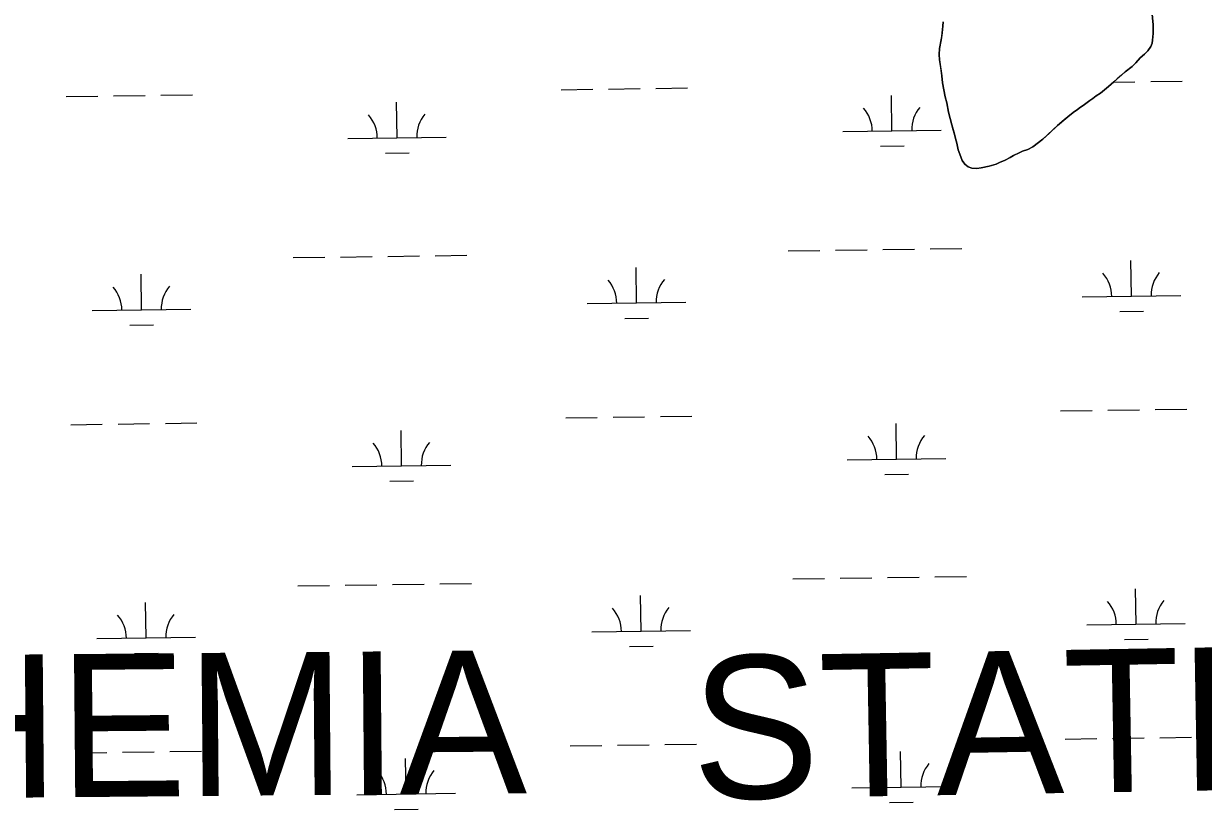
# Model space of a CAD drawing. Extents: x 3767014 to 3805179, y 361544 to 387384.
# Drawn here: x 3795458 to 3796655, y 381156 to 381952 of the extents above; entities that cross this region are included whole.
import ezdxf

# ---------------------------------------------------------------- set-up
doc = ezdxf.new("R2010")
doc.units = 0
for name, color, linetype in [('V-TOPO-GNAM-IDEN', 7, 'Continuous'), ('V-TOPO-SHOR', 7, 'Continuous'), ('V-WETL-SWMP', 7, 'Continuous')]:
    doc.layers.add(name, color=color, linetype=linetype)

msp = doc.modelspace()

# ---------------------------------------------------------------- linework, layer by layer
at = {"layer": 'V-TOPO-SHOR'}
for points in [[(3796602.529, 381965.258), (3796603.678, 381951.046), (3796603.713, 381942.297), (3796603.193, 381935.734), (3796602.658, 381932.451), (3796601.579, 381929.166), (3796598.317, 381924.779), (3796595.048, 381921.486), (3796590.69, 381917.64), (3796586.336, 381912.702), (3796582.522, 381908.86), (3796575.436, 381903.363), (3796571.623, 381900.068), (3796567.263, 381896.224), (3796563.992, 381893.475), (3796558.544, 381888.533), (3796550.369, 381881.939), (3796546.007, 381879.188), (3796542.736, 381876.442), (3796539.463, 381874.24), (3796532.924, 381869.294), (3796530.196, 381867.642), (3796526.923, 381865.442), (3796522.561, 381862.145), (3796517.111, 381857.748), (3796513.843, 381855.001), (3796506.759, 381848.96), (3796498.587, 381841.272), (3796492.05, 381835.23), (3796481.691, 381827.534), (3796476.78, 381824.781), (3796471.32, 381823.118), (3796468.045, 381821.465), (3796462.043, 381818.709), (3796458.77, 381816.507), (3796453.861, 381813.755), (3796447.854, 381811.543), (3796444.579, 381809.89), (3796437.481, 381807.674), (3796429.287, 381806.001), (3796424.914, 381805.438), (3796419.991, 381805.964), (3796416.159, 381807.043), (3796412.866, 381809.763), (3796410.118, 381813.581), (3796407.906, 381820.132), (3796406.247, 381824.501), (3796404.582, 381831.054)], [(3796404.582, 381831.054), (3796403.468, 381835.971), (3796402.358, 381840.342), (3796400.695, 381845.804), (3796399.587, 381849.625), (3796396.253, 381862.735), (3796394.575, 381872.024), (3796392.912, 381878.031), (3796390.121, 381892.236), (3796389.545, 381899.343), (3796388.419, 381907.541), (3796387.295, 381915.737), (3796386.725, 381921.203), (3796387.248, 381927.22), (3796388.853, 381935.975), (3796389.388, 381939.256), (3796389.918, 381943.088), (3796390.438, 381949.65), (3796390.969, 381954.026)]]:
    msp.add_lwpolyline(points, dxfattribs=at)
at = {"layer": 'V-WETL-SWMP'}
for p, q in [((3796563.622, 381893.14), (3796585.364, 381893.442)), ((3796601.363, 381893.664), (3796633.36, 381894.108)), ((3796003.513, 381885.359), (3796035.509, 381885.803)), ((3796051.508, 381886.026), (3796083.505, 381886.47)), ((3796099.503, 381886.692), (3796131.5, 381887.137)), ((3795501.653, 381878.387), (3795533.65, 381878.832)), ((3795549.648, 381879.054), (3795581.645, 381879.499)), ((3795597.644, 381879.721), (3795629.641, 381880.165)), ((3795837.11, 381836.613), (3795836.61, 381872.609)), ((3796338.969, 381843.584), (3796338.469, 381879.581)), ((3795787.114, 381835.918), (3795887.105, 381837.307)), ((3796288.974, 381842.89), (3796388.964, 381844.279)), ((3795825.325, 381821.017), (3795849.323, 381821.35)), ((3796327.185, 381827.988), (3796351.182, 381828.321)), ((3795731.944, 381715.069), (3795763.941, 381715.514)), ((3795779.939, 381715.736), (3795811.936, 381716.181)), ((3795827.934, 381716.403), (3795859.931, 381716.847)), ((3795875.93, 381717.07), (3795907.927, 381717.514)), ((3796233.803, 381722.041), (3796265.8, 381722.485)), ((3796281.799, 381722.708), (3796313.796, 381723.152)), ((3796329.794, 381723.374), (3796361.791, 381723.819)), ((3796377.789, 381724.041), (3796409.786, 381724.485)), ((3796079.931, 381669.156), (3796079.431, 381705.153)), ((3796581.791, 381676.128), (3796581.291, 381712.124)), ((3795578.071, 381662.185), (3795577.571, 381698.182)), ((3796029.936, 381668.462), (3796129.926, 381669.851)), ((3796531.795, 381675.433), (3796631.786, 381676.822)), ((3795528.076, 381661.491), (3795628.067, 381662.88)), ((3796068.146, 381653.56), (3796092.144, 381653.894)), ((3796570.006, 381660.532), (3796594.004, 381660.865)), ((3795566.287, 381646.589), (3795590.285, 381646.922)), ((3796509.993, 381559.687), (3796541.99, 381560.132)), ((3796557.988, 381560.354), (3796589.985, 381560.799)), ((3796605.984, 381561.021), (3796637.981, 381561.465)), ((3795506.274, 381545.745), (3795538.271, 381546.189)), ((3795554.269, 381546.411), (3795586.266, 381546.856)), ((3795602.265, 381547.078), (3795634.261, 381547.522)), ((3796008.133, 381552.716), (3796040.13, 381553.16)), ((3796056.129, 381553.383), (3796088.126, 381553.827)), ((3796104.124, 381554.049), (3796136.121, 381554.494)), ((3796343.59, 381510.941), (3796343.09, 381546.938)), ((3795841.73, 381503.97), (3795841.23, 381539.966)), ((3796293.595, 381510.247), (3796393.585, 381511.636)), ((3795791.735, 381503.275), (3795891.726, 381504.664)), ((3795829.946, 381488.374), (3795853.944, 381488.707)), ((3796331.805, 381495.345), (3796355.803, 381495.679)), ((3796286.419, 381390.065), (3796318.416, 381390.509)), ((3796334.415, 381390.731), (3796366.412, 381391.176)), ((3796382.41, 381391.398), (3796414.407, 381391.843)), ((3795736.564, 381382.427), (3795768.561, 381382.871)), ((3795784.56, 381383.093), (3795816.557, 381383.538)), ((3795832.555, 381383.76), (3795864.552, 381384.204)), ((3795880.551, 381384.427), (3795912.548, 381384.871)), ((3796238.424, 381389.398), (3796270.421, 381389.842)), ((3796586.411, 381343.485), (3796585.911, 381379.482)), ((3796084.552, 381336.514), (3796084.052, 381372.51)), ((3795582.692, 381329.542), (3795582.192, 381365.539)), ((3796536.416, 381342.791), (3796636.407, 381344.18)), ((3796034.557, 381335.819), (3796134.547, 381337.208)), ((3795532.697, 381328.848), (3795632.687, 381330.237)), ((3796072.767, 381320.917), (3796096.765, 381321.251)), ((3796574.627, 381327.889), (3796598.625, 381328.222)), ((3795570.908, 381313.946), (3795594.905, 381314.279)), ((3796514.614, 381227.045), (3796546.611, 381227.489)), ((3796562.609, 381227.711), (3796594.606, 381228.156)), ((3796610.605, 381228.378), (3796642.601, 381228.822)), ((3795510.895, 381213.102), (3795542.892, 381213.546)), ((3795558.89, 381213.768), (3795590.887, 381214.213)), ((3795606.885, 381214.435), (3795638.882, 381214.88)), ((3796012.754, 381220.073), (3796044.751, 381220.518)), ((3796060.75, 381220.74), (3796092.746, 381221.184)), ((3796108.745, 381221.407), (3796140.742, 381221.851)), ((3796348.211, 381178.299), (3796347.711, 381214.295)), ((3795846.351, 381171.327), (3795845.851, 381207.324)), ((3796298.216, 381177.604), (3796398.206, 381178.993)), ((3795796.356, 381170.633), (3795896.346, 381172.022)), ((3796336.426, 381162.702), (3796360.424, 381163.036)), ((3795834.567, 381155.731), (3795858.564, 381156.064))]:
    msp.add_line(p, q, dxfattribs=at)
msp.add_lwpolyline([(3796390.969, 381954.027), (3796390.439, 381949.65), (3796389.919, 381943.087), (3796388.854, 381935.975), (3796387.248, 381927.22), (3796386.725, 381921.203), (3796387.294, 381915.737), (3796389.546, 381899.343), (3796390.121, 381892.237), (3796392.912, 381878.032), (3796394.576, 381872.024), (3796396.253, 381862.735), (3796399.586, 381849.626), (3796402.357, 381840.341), (3796403.468, 381835.971), (3796404.581, 381831.055), (3796406.247, 381824.5), (3796407.905, 381820.132), (3796410.118, 381813.58), (3796412.867, 381809.763), (3796416.159, 381807.043), (3796419.991, 381805.964), (3796424.914, 381805.437), (3796429.286, 381806.001), (3796437.481, 381807.674), (3796444.58, 381809.89), (3796447.854, 381811.543), (3796453.86, 381813.754), (3796458.77, 381816.507), (3796462.042, 381818.708), (3796468.046, 381821.465), (3796471.32, 381823.119), (3796476.781, 381824.781), (3796481.691, 381827.534), (3796492.049, 381835.23), (3796506.758, 381848.959), (3796517.112, 381857.748), (3796522.562, 381862.144), (3796526.923, 381865.442), (3796530.195, 381867.642), (3796532.923, 381869.294), (3796539.464, 381874.241), (3796542.736, 381876.441), (3796546.006, 381879.188), (3796550.369, 381881.939), (3796558.545, 381888.533), (3796563.993, 381893.476), (3796575.436, 381903.363), (3796582.522, 381908.859), (3796586.335, 381912.702), (3796590.689, 381917.64), (3796595.048, 381921.485), (3796598.316, 381924.779), (3796601.579, 381929.166), (3796602.659, 381932.451), (3796603.193, 381935.734), (3796603.714, 381942.297), (3796603.679, 381951.046), (3796602.529, 381965.257)], dxfattribs=at)
for centre, start, end in [((3795781.865, 381836.32), 0.024037, 41.567696), ((3795892.341, 381837.855), 140.024034, 181.567693), ((3796283.725, 381843.292), 0.024037, 41.567696), ((3796394.2, 381844.826), 140.024034, 181.567693), ((3796024.687, 381668.864), 0.024037, 41.567696), ((3796135.162, 381670.399), 140.024034, 181.567693), ((3796526.546, 381675.835), 0.024037, 41.567696), ((3796637.022, 381677.37), 140.024034, 181.567693), ((3795522.827, 381661.892), 0.024037, 41.567696), ((3795633.302, 381663.427), 140.024034, 181.567693), ((3796288.346, 381510.649), 0.024037, 41.567696), ((3796398.821, 381512.183), 140.024034, 181.567693), ((3795786.486, 381503.677), 0.024037, 41.567696), ((3795896.961, 381505.212), 140.024034, 181.567693), ((3796531.167, 381343.192), 0.024037, 41.567696), ((3796641.642, 381344.727), 140.024034, 181.567693), ((3796029.308, 381336.221), 0.024037, 41.567696), ((3796139.783, 381337.756), 140.024034, 181.567693), ((3795527.448, 381329.25), 0.024037, 41.567696), ((3795637.923, 381330.784), 140.024034, 181.567693), ((3796292.967, 381178.006), 0.024037, 41.567696), ((3796403.442, 381179.541), 140.024034, 181.567693), ((3795791.107, 381171.035), 0.024037, 41.567696), ((3795901.582, 381172.569), 140.024034, 181.567693)]:
    msp.add_arc(centre, 35.246, start, end, dxfattribs=at)

# ---------------------------------------------------------------- texts
at = {"layer": 'V-TOPO-GNAM-IDEN'}
for s, rotation, p in [('STATE', 1, (3796136.941, 381165.781)), ('BOHEMIA', 0.5, (3795074.787, 381164.362))]:
    msp.add_text(s, height=145, rotation=rotation, dxfattribs=at).set_placement(p)

doc.saveas('drawing.dxf')
